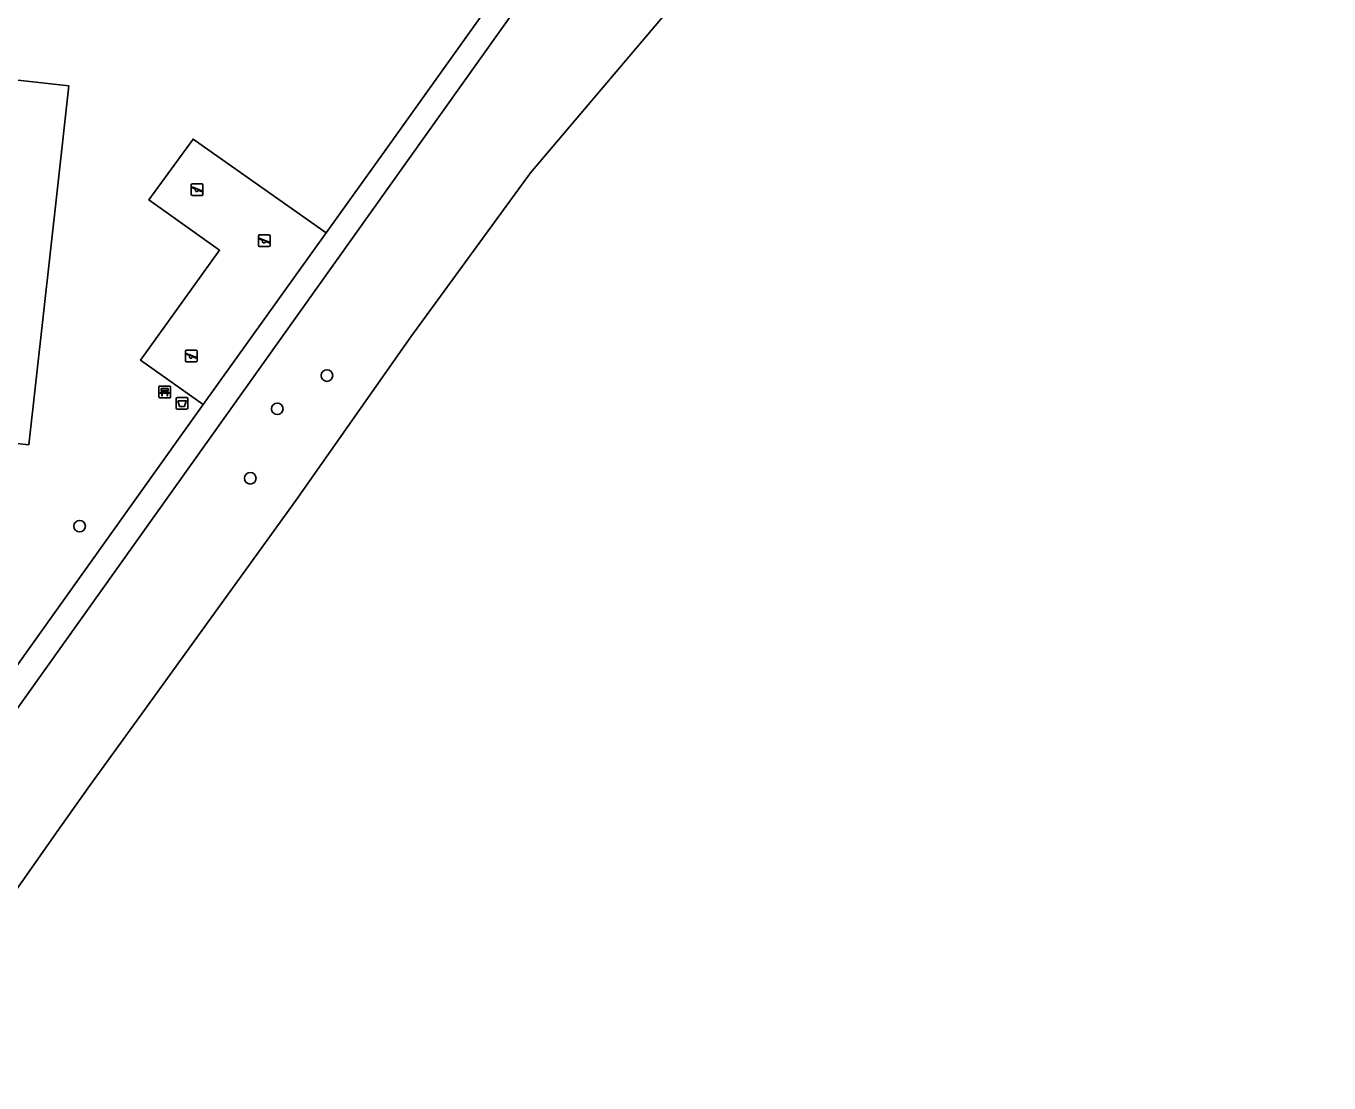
# Model space of a CAD drawing. Extents: x 161928 to 163055, y 386475 to 387428.
# Drawn here: x 162862.7 to 162973.2, y 387091 to 387180.6 of the extents above; entities that cross this region are included whole.
import ezdxf

# ---------------------------------------------------------------- set-up
doc = ezdxf.new("R2010")
doc.units = 0
for name, color, linetype in [('IMGEO_Afvalbak', 7, 'Continuous'), ('IMGEO_Bank', 7, 'Continuous'), ('IMGEO_Boom', 7, 'Continuous'), ('IMGEO_Groenvoorziening', 7, 'Continuous'), ('IMGEO_Meer_plas_ven_vijver', 7, 'Continuous'), ('IMGEO_Speelvoorziening', 7, 'Continuous'), ('IMGEO_Voetpad_halfverhard', 7, 'Continuous')]:
    doc.layers.add(name, color=color, linetype=linetype)

msp = doc.modelspace()

# ---------------------------------------------------------------- linework, layer by layer
at = {"layer": 'IMGEO_Afvalbak'}
for p, q in [((162875.45, 387148.17), (162875.45, 387148.97)), ((162875.45, 387148.97), (162875.45, 387148.17)), ((162875.55, 387149.07), (162876.34, 387149.07)), ((162876.34, 387149.07), (162875.55, 387149.07)), ((162876.44, 387148.97), (162876.44, 387148.17)), ((162876.44, 387148.17), (162876.44, 387148.97)), ((162876.34, 387148.07), (162875.55, 387148.07)), ((162875.55, 387148.07), (162876.34, 387148.07))]:
    msp.add_line(p, q, dxfattribs=at)
msp.add_lwpolyline([(162875.59, 387148.79), (162876.3, 387148.79), (162876.15, 387148.31), (162875.74, 387148.31), (162875.59, 387148.79)], dxfattribs=at)
for centre, start, end in [((162875.55, 387148.97), 90, 180), ((162875.55, 387148.97), 90, 180), ((162876.34, 387148.97), 0, 90), ((162876.34, 387148.97), 360, 90), ((162875.55, 387148.17), 180, 270), ((162875.55, 387148.17), 180, 270), ((162876.34, 387148.17), 270, 0), ((162876.34, 387148.17), 270, 0)]:
    msp.add_arc(centre, 0.1, start, end, dxfattribs=at)
at = {"layer": 'IMGEO_Bank'}
for p, q in [((162873.98, 387149.11), (162873.98, 387149.95)), ((162873.98, 387149.95), (162873.98, 387149.11)), ((162874.05, 387150.04), (162874.89, 387150.04)), ((162874.89, 387150.04), (162874.05, 387150.04)), ((162874.98, 387149.96), (162874.98, 387149.12)), ((162874.98, 387149.12), (162874.98, 387149.96)), ((162874.9, 387149.04), (162874.06, 387149.04)), ((162874.06, 387149.04), (162874.9, 387149.04)), ((162874.67, 387149.44), (162874.28, 387149.44)), ((162874.29, 387149.54), (162874.29, 387149.65)), ((162874.33, 387149.65), (162874.33, 387149.54)), ((162874.62, 387149.66), (162874.34, 387149.66)), ((162874.34, 387149.54), (162874.62, 387149.54)), ((162874.62, 387149.54), (162874.62, 387149.65)), ((162874.67, 387149.65), (162874.67, 387149.54))]:
    msp.add_line(p, q, dxfattribs=at)
for points in [[(162874.28, 387149.66), (162874.19, 387149.66), (162874.19, 387149.82), (162874.76, 387149.82), (162874.76, 387149.66), (162874.67, 387149.66)], [(162874.22, 387149.44), (162874.08, 387149.44), (162874.19, 387149.54), (162874.28, 387149.54)], [(162874.27, 387149.43), (162874.27, 387149.22), (162874.23, 387149.22), (162874.23, 387149.43)], [(162874.67, 387149.54), (162874.76, 387149.54), (162874.87, 387149.44), (162874.73, 387149.44)], [(162874.72, 387149.43), (162874.72, 387149.22), (162874.68, 387149.22), (162874.68, 387149.43)]]:
    msp.add_lwpolyline(points, dxfattribs=at)
for centre, radius, start, end in [((162874.05, 387149.96), 0.0779, 92.4484, 184.2845), ((162874.05, 387149.96), 0.0779, 92.4484, 184.2845), ((162874.9, 387149.96), 0.0779, 2.4484, 94.2845), ((162874.9, 387149.96), 0.0779, 2.4484, 94.2845), ((162874.05, 387149.12), 0.0779, 182.4484, 274.2845), ((162874.05, 387149.12), 0.0779, 182.4484, 274.2845), ((162874.22, 387149.43), 0.00671, 2.8957, 87.1043), ((162874.28, 387149.43), 0.00671, 92.8957, 177.1043), ((162874.28, 387149.65), 0.00671, 2.8957, 87.1043), ((162874.28, 387149.54), 0.00671, 272.8957, 357.1043), ((162874.34, 387149.65), 0.00671, 92.8957, 177.1043), ((162874.34, 387149.54), 0.00671, 182.8957, 267.1043), ((162874.62, 387149.65), 0.00671, 2.8957, 87.1043), ((162874.62, 387149.54), 0.00671, 272.8957, 357.1043), ((162874.67, 387149.65), 0.00671, 92.8957, 177.1043), ((162874.67, 387149.54), 0.00671, 182.8957, 267.1043), ((162874.67, 387149.43), 0.00671, 2.8957, 87.1043), ((162874.73, 387149.43), 0.00671, 92.8957, 177.1043), ((162874.9, 387149.12), 0.0779, 272.4484, 4.2845), ((162874.9, 387149.12), 0.0779, 272.4484, 4.2845)]:
    msp.add_arc(centre, radius, start, end, dxfattribs=at)
at = {"layer": 'IMGEO_Boom'}
for centre in [(162888.24, 387150.93), (162884.03, 387148.11), (162881.74, 387142.22), (162867.26, 387138.16)]:
    msp.add_circle(centre, 0.489, dxfattribs=at)
at = {"layer": 'IMGEO_Groenvoorziening'}
for points in [[(162862.96, 387145.06), (162865.38, 387166.83), (162866.34, 387175.49), (162846.46, 387177.69), (162843.09, 387147.27), (162862.96, 387145.06)], [(162888.17, 387163.04), (162876.89, 387170.98), (162873.14, 387165.82), (162879.14, 387161.56), (162872.43, 387152.23), (162877.74, 387148.49)]]:
    msp.add_lwpolyline(points, dxfattribs=at)
at = {"layer": 'IMGEO_Meer_plas_ven_vijver'}
msp.add_lwpolyline([(162918.76, 387183.77), (162905.51, 387168.12), (162895.36, 387154.2), (162885.59, 387140.34), (162872.14, 387121.72), (162868.13, 387116.17), (162865.63, 387112.66), (162850.36, 387090.96)], dxfattribs=at)
at = {"layer": 'IMGEO_Speelvoorziening'}
for p, q in [((162876.73, 387166.3), (162876.73, 387167.1)), ((162876.73, 387167.1), (162876.73, 387166.3)), ((162877.11, 387166.73), (162876.77, 387166.87)), ((162876.8, 387166.93), (162877.67, 387166.58)), ((162876.83, 387167.2), (162877.62, 387167.2)), ((162877.62, 387167.2), (162876.83, 387167.2)), ((162877.65, 387166.52), (162877.31, 387166.65)), ((162877.72, 387167.1), (162877.72, 387166.3)), ((162877.72, 387166.3), (162877.72, 387167.1)), ((162877.62, 387166.2), (162876.83, 387166.2)), ((162876.83, 387166.2), (162877.62, 387166.2)), ((162882.43, 387161.96), (162882.43, 387162.76)), ((162882.43, 387162.76), (162882.43, 387161.96)), ((162882.81, 387162.38), (162882.48, 387162.52)), ((162882.5, 387162.58), (162883.38, 387162.23)), ((162882.53, 387162.86), (162883.32, 387162.86)), ((162883.32, 387162.86), (162882.53, 387162.86)), ((162883.32, 387161.86), (162882.53, 387161.86)), ((162882.53, 387161.86), (162883.32, 387161.86)), ((162883.35, 387162.17), (162883.01, 387162.3)), ((162883.42, 387162.76), (162883.42, 387161.96)), ((162883.42, 387161.96), (162883.42, 387162.76)), ((162876.34, 387153.09), (162877.13, 387153.09)), ((162877.13, 387153.09), (162876.34, 387153.09)), ((162876.24, 387152.19), (162876.24, 387152.99)), ((162876.24, 387152.99), (162876.24, 387152.19)), ((162876.63, 387152.62), (162876.29, 387152.75)), ((162876.31, 387152.81), (162877.19, 387152.46)), ((162877.13, 387152.09), (162876.34, 387152.09)), ((162876.34, 387152.09), (162877.13, 387152.09)), ((162877.16, 387152.4), (162876.82, 387152.54)), ((162877.23, 387152.99), (162877.23, 387152.19)), ((162877.23, 387152.19), (162877.23, 387152.99))]:
    msp.add_line(p, q, dxfattribs=at)
for centre, radius, start, end in [((162876.83, 387167.1), 0.1, 90, 180), ((162876.83, 387167.1), 0.1, 90, 180), ((162876.83, 387166.3), 0.1, 180, 270), ((162876.83, 387166.3), 0.1, 180, 270), ((162876.78, 387166.9), 0.0327, 68.078, 248.078), ((162877.19, 387166.64), 0.12, 130.9928, 5.1632), ((162877.62, 387167.1), 0.1, 0, 90), ((162877.62, 387167.1), 0.1, 360, 90), ((162877.62, 387166.3), 0.1, 270, 0), ((162877.62, 387166.3), 0.1, 270, 0), ((162877.66, 387166.55), 0.0327, 248.078, 68.078), ((162882.53, 387162.76), 0.1, 90, 180), ((162882.53, 387162.76), 0.1, 90, 180), ((162882.53, 387161.96), 0.1, 180, 270), ((162882.53, 387161.96), 0.1, 180, 270), ((162882.49, 387162.55), 0.0327, 68.078, 248.078), ((162882.89, 387162.29), 0.12, 130.9928, 5.1632), ((162883.32, 387162.76), 0.1, 0, 90), ((162883.32, 387162.76), 0.1, 360, 90), ((162883.32, 387161.96), 0.1, 270, 0), ((162883.32, 387161.96), 0.1, 270, 0), ((162883.36, 387162.2), 0.0327, 248.078, 68.078), ((162876.34, 387152.99), 0.1, 90, 180), ((162876.34, 387152.99), 0.1, 90, 180), ((162877.13, 387152.99), 0.1, 0, 90), ((162877.13, 387152.99), 0.1, 360, 90), ((162876.34, 387152.19), 0.1, 180, 270), ((162876.34, 387152.19), 0.1, 180, 270), ((162876.3, 387152.78), 0.0327, 68.078, 248.078), ((162876.7, 387152.53), 0.12, 130.9928, 5.1632), ((162877.13, 387152.19), 0.1, 270, 0), ((162877.13, 387152.19), 0.1, 270, 0), ((162877.18, 387152.43), 0.0327, 248.078, 68.078)]:
    msp.add_arc(centre, radius, start, end, dxfattribs=at)
at = {"layer": 'IMGEO_Voetpad_halfverhard'}
for points in [[(162973.24, 387269.78), (162973.11, 387269.76), (162972.02, 387269.65), (162955.91, 387250), (162935.22, 387224.76), (162928.97, 387216.72), (162856.58, 387115.19), (162848.61, 387104.02)], [(162903.15, 387183.99), (162893.25, 387170.13), (162888.17, 387163.04)], [(162888.17, 387163.04), (162877.74, 387148.49)], [(162877.74, 387148.49), (162876.04, 387146.11), (162861.5, 387125.73), (162861.09, 387126.03), (162855.33, 387117.96), (162855.71, 387117.65), (162853.77, 387114.94)]]:
    msp.add_lwpolyline(points, dxfattribs=at)

doc.saveas('drawing.dxf')
